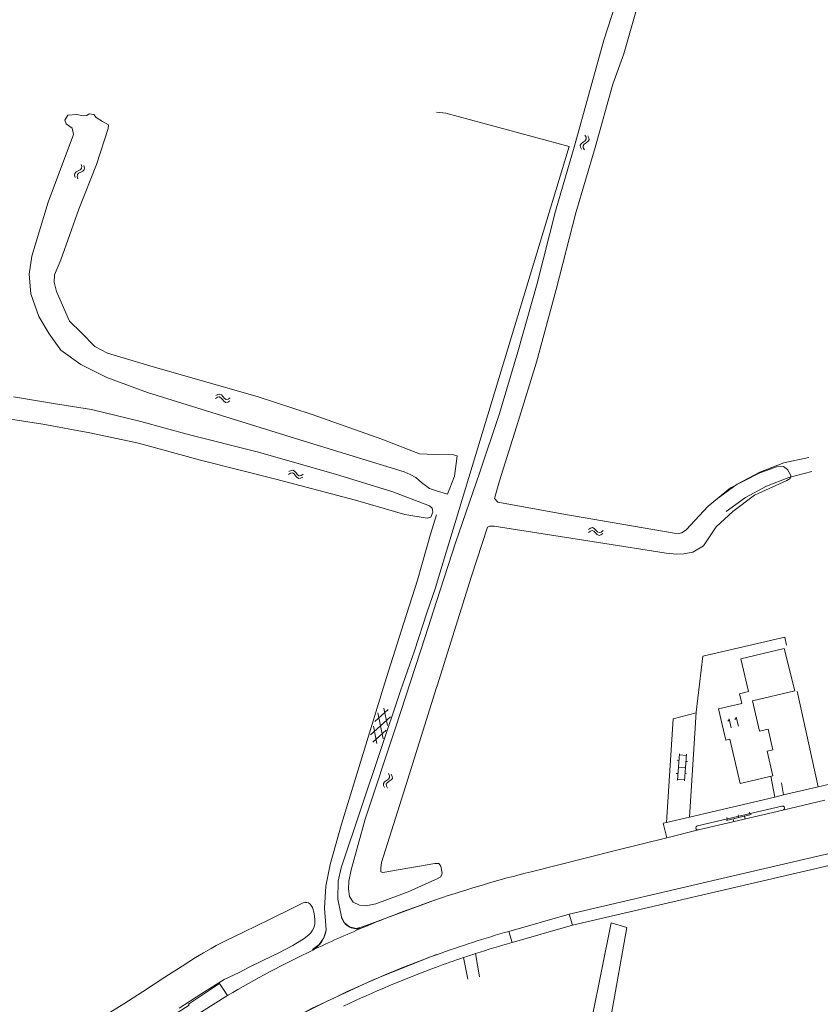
# Model space of a CAD drawing. Header units: metres. Extents: x 189705 to 199106, y 581686 to 588448.
# Tile 497 of 555: x 197928 to 198066, y 586256 to 586426. Entities that reach past the tile are written whole.
import ezdxf

# ---------------------------------------------------------------- set-up
doc = ezdxf.new("R2010")
doc.units = ezdxf.units.M
doc.layers.add('B-WA-OG-GBKN-G', color=7, linetype='Continuous', lineweight=18)
doc.styles.add('Style-STANDARD', font='STANDARD.shx')

msp = doc.modelspace()

# ---------------------------------------------------------------- linework, layer by layer
at = {"layer": 'B-WA-OG-GBKN-G'}
for p, q in [((198025.737, 586405.678), (198025.553, 586406.043)), ((198025.767, 586405.343), (198025.737, 586405.678)), ((198026.22, 586405.559), (198026.036, 586405.924)), ((198024.746, 586404.303), (198024.928, 586404.588)), ((198024.779, 586403.977), (198024.746, 586404.303)), ((198024.963, 586403.614), (198024.779, 586403.977)), ((198024.928, 586404.588), (198025.258, 586404.827)), ((198025.233, 586404.186), (198025.408, 586404.461)), ((198025.264, 586403.859), (198025.233, 586404.186)), ((198025.258, 586404.827), (198025.588, 586405.067)), ((198025.408, 586404.461), (198025.741, 586404.71)), ((198025.588, 586405.067), (198025.767, 586405.343)), ((198025.741, 586404.71), (198026.072, 586404.948)), ((198026.072, 586404.948), (198026.252, 586405.223)), ((198026.252, 586405.223), (198026.22, 586405.559)), ((198025.446, 586403.495), (198025.264, 586403.859)), ((197938.876, 586400.614), (197938.762, 586401.006)), ((197938.845, 586400.279), (197938.876, 586400.614)), ((197939.329, 586400.409), (197939.214, 586400.801)), ((197937.623, 586399.117), (197937.65, 586399.443)), ((197937.738, 586398.726), (197937.623, 586399.117)), ((197937.65, 586399.443), (197937.882, 586399.69)), ((197937.882, 586399.69), (197938.249, 586399.864)), ((197938.078, 586398.912), (197938.108, 586399.239)), ((197938.19, 586398.521), (197938.078, 586398.912)), ((197938.108, 586399.239), (197938.33, 586399.478)), ((197938.249, 586399.864), (197938.617, 586400.041)), ((197938.33, 586399.478), (197938.702, 586399.661)), ((197938.617, 586400.041), (197938.845, 586400.279)), ((197938.702, 586399.661), (197939.072, 586399.835)), ((197939.072, 586399.835), (197939.299, 586400.073)), ((197939.299, 586400.073), (197939.329, 586400.409)), ((197961.887, 586360.665), (197962.237, 586360.874)), ((197961.969, 586361.155), (197962.317, 586361.366)), ((197962.237, 586360.874), (197962.56, 586360.93)), ((197962.317, 586361.366), (197962.639, 586361.424)), ((197962.56, 586360.93), (197962.848, 586360.776)), ((197962.639, 586361.424), (197962.937, 586361.264)), ((197962.848, 586360.776), (197963.121, 586360.464)), ((197962.937, 586361.264), (197963.201, 586360.954)), ((197963.121, 586360.464), (197963.384, 586360.151)), ((197963.201, 586360.954), (197963.466, 586360.643)), ((197963.384, 586360.151), (197963.672, 586359.993)), ((197963.466, 586360.643), (197963.754, 586360.485)), ((197963.672, 586359.993), (197964.005, 586360.051)), ((197963.754, 586360.485), (197964.086, 586360.541)), ((197964.005, 586360.051), (197964.354, 586360.262)), ((197964.086, 586360.541), (197964.436, 586360.752)), ((197974.56, 586348.063), (197974.914, 586348.265)), ((197974.914, 586348.265), (197975.237, 586348.314)), ((197975.237, 586348.314), (197975.531, 586348.146)), ((197975.531, 586348.146), (197975.786, 586347.829)), ((197974.465, 586347.575), (197974.82, 586347.775)), ((197974.82, 586347.775), (197975.145, 586347.822)), ((197975.145, 586347.822), (197975.429, 586347.66)), ((197975.429, 586347.66), (197975.693, 586347.341)), ((197975.693, 586347.341), (197975.948, 586347.022)), ((197975.786, 586347.829), (197976.043, 586347.511)), ((197975.948, 586347.022), (197976.232, 586346.856)), ((197976.043, 586347.511), (197976.327, 586347.346)), ((197976.232, 586346.856), (197976.566, 586346.905)), ((197976.327, 586347.346), (197976.661, 586347.392)), ((197976.566, 586346.905), (197976.921, 586347.107)), ((197976.661, 586347.392), (197977.016, 586347.594)), ((198026.149, 586337.585), (198026.479, 586337.823)), ((198026.189, 586338.08), (198026.518, 586338.32)), ((198026.479, 586337.823), (198026.797, 586337.906)), ((198026.518, 586338.32), (198026.834, 586338.405)), ((198026.797, 586337.906), (198027.097, 586337.776)), ((198026.834, 586338.405), (198027.145, 586338.27)), ((198027.097, 586337.776), (198027.395, 586337.488)), ((198027.145, 586338.27), (198027.433, 586337.984)), ((198027.433, 586337.984), (198027.723, 586337.696)), ((198028.35, 586337.646), (198028.681, 586337.886)), ((198027.395, 586337.488), (198027.683, 586337.199)), ((198027.683, 586337.199), (198027.984, 586337.066)), ((198027.723, 586337.696), (198028.024, 586337.563)), ((198027.984, 586337.066), (198028.31, 586337.151)), ((198028.024, 586337.563), (198028.35, 586337.646)), ((198028.31, 586337.151), (198028.641, 586337.391)), ((197991.55, 586304.314), (197990.924, 586307.3)), ((197992.036, 586305.797), (197988.613, 586302.73)), ((197991.639, 586307.066), (197989.365, 586305.029)), ((197990.796, 586302.013), (197989.851, 586306.512)), ((197989.724, 586301.222), (197989.096, 586304.208)), ((197991.28, 586303.492), (197989.008, 586301.457)), ((198041.475, 586294.871), (198041.847, 586299.456)), ((198041.831, 586299.256), (198043.027, 586299.159)), ((198042.671, 586294.773), (198043.043, 586299.358)), ((198041.455, 586298.334), (198041.754, 586298.309)), ((198041.661, 586297.163), (198042.857, 586297.066)), ((198042.942, 586298.112), (198043.241, 586298.088)), ((197991.871, 586295.668), (197991.698, 586296.038)), ((197991.703, 586295.062), (197991.891, 586295.332)), ((197991.891, 586295.332), (197991.871, 586295.668)), ((197992.349, 586295.534), (197992.176, 586295.905)), ((197992.371, 586295.198), (197992.349, 586295.534)), ((198041.269, 586296.043), (198041.568, 586296.019)), ((198042.772, 586296.021), (198043.071, 586295.997)), ((197990.838, 586294.323), (197991.029, 586294.603)), ((197990.861, 586293.996), (197990.838, 586294.323)), ((197991.035, 586293.628), (197990.861, 586293.996)), ((197991.029, 586294.603), (197991.366, 586294.831)), ((197991.322, 586294.192), (197991.505, 586294.461)), ((197991.342, 586293.864), (197991.322, 586294.192)), ((197991.513, 586293.494), (197991.342, 586293.864)), ((197991.366, 586294.831), (197991.703, 586295.062)), ((197991.505, 586294.461), (197991.845, 586294.699)), ((197991.845, 586294.699), (197992.183, 586294.927)), ((197992.183, 586294.927), (197992.371, 586295.198)), ((198041.491, 586295.07), (198042.687, 586294.973)), ((198049.926, 586287.922), (198054.203, 586288.956)), ((198051.947, 586288.925), (198052.065, 586288.439)), ((198053.036, 586288.674), (198053.154, 586288.188)), ((198053.891, 586289.395), (198054.008, 586288.909)), ((198050.003, 586288.455), (198050.121, 586287.969)), ((198051.093, 586288.204), (198051.21, 586287.718))]:
    msp.add_line(p, q, dxfattribs=at)
at = {"layer": 'B-WA-OG-GBKN-G', "flags": 128}
for points in [[(198000, 586325.689), (198003.295, 586335.938), (198007.373, 586347.775), (198010.825, 586358.053), (198013.991, 586368.689), (198017.322, 586380.482), (198020.49, 586392.938), (198023.827, 586404.341), (198026.165, 586412.885), (198028.816, 586422.378), (198032.321, 586433.267), (198036.55, 586446.58), (198041.036, 586462.134), (198044.532, 586474.702), (198049.454, 586490.386), (198052.383, 586500)], [(198036.041, 586433.389), (198032.24, 586420.044), (198030.38, 586414.808), (198027.324, 586403.898), (198023.962, 586392.665), (198020.578, 586379.461), (198017.208, 586366.915), (198014.068, 586356.714), (198010.837, 586346.475), (198009.962, 586343.427), (198010.527, 586342.796), (198021.58, 586340.806), (198040.92, 586337.459), (198041.686, 586337.419), (198042.259, 586337.522), (198042.961, 586338.022), (198046.769, 586342.131), (198050.634, 586345.24), (198055.538, 586347.801), (198058.568, 586348.876), (198059.777, 586348.952), (198060.44, 586348.412), (198061.01, 586347.365), (198060.886, 586346.884), (198060.301, 586346.547), (198054.74, 586343.993), (198051.045, 586341.19), (198048.142, 586338.548), (198045.954, 586335.269), (198044.159, 586334.198)], [(197975.698, 586353.746), (197950.198, 586361.69), (197943.19, 586364.277), (197938.727, 586366.506), (197935.259, 586369.005), (197933.245, 586371.813), (197931.497, 586374.775), (197930.112, 586378.713), (197929.818, 586382.061), (197930.251, 586385.18), (197933.101, 586394.485), (197937.431, 586406.144), (197937.23, 586407.232), (197936.2, 586408.013), (197935.938, 586408.611), (197936.473, 586409.486), (197937.992, 586409.566), (197939.112, 586409.338), (197939.741, 586409.416), (197940.155, 586409.709), (197940.968, 586409.603), (197941.353, 586409.098), (197942.413, 586408.41), (197943.473, 586407.813), (197943.397, 586407.184), (197941.431, 586400.997), (197938.379, 586393.289), (197935.268, 586384.538), (197934.153, 586381.973), (197934.11, 586380.7), (197934.497, 586379.12), (197936.778, 586373.97), (197938.762, 586372.026), (197941.114, 586369.622), (197943.31, 586368.446), (197951.17, 586366.13), (197969.101, 586360.982), (197978.542, 586357.918), (197990.552, 586353.624), (197997.036, 586351.132), (197998.355, 586351.042), (198000, 586351.012)], [(198000, 586328.673), (198022.84, 586404.07), (198001.6, 586409.802), (198000, 586409.976)], [(197959.333, 586350.03), (197948.664, 586352.956), (197940.236, 586354.741), (197932.159, 586356.26), (197919.175, 586358.227), (197909.356, 586359.878), (197900.849, 586361.364), (197899.835, 586361.326), (197898.25, 586360.565), (197896.586, 586357.281), (197893.151, 586344.637), (197888.087, 586329.194), (197882.311, 586311.216), (197876.372, 586292.908), (197870.172, 586273.15), (197865.334, 586256.757), (197862.24, 586246.505)], [(197927.085, 586360.934), (197934.006, 586359.801), (197940.563, 586358.759), (197949.069, 586356.72), (197957.431, 586354.421), (197969.075, 586351.448), (197982.557, 586347.635), (197992.452, 586344.593), (197998.76, 586342.141), (197999.247, 586341.783), (197999.318, 586341.061), (197998.979, 586340.223), (197998.361, 586340.022), (197994.533, 586340.664), (197986.002, 586343.126), (197972.306, 586346.764), (197959.333, 586350.03)], [(197994.402, 586348.027), (197975.698, 586353.746)], [(198000, 586351.012), (198002.903, 586350.958), (198003.516, 586350.756), (198003.096, 586347.283), (198001.859, 586344.181), (198000, 586344.767)], [(198048.18, 586343.269), (198051.76, 586345.888), (198055.664, 586347.994), (198059.818, 586349.548), (198064.146, 586350.521)], [(198000, 586344.767), (197998.757, 586345.158), (197997.4, 586346.176), (197996.414, 586347.047), (197995.466, 586347.583), (197994.402, 586348.027)], [(198049.896, 586341.184), (198053.224, 586343.589), (198056.827, 586345.557), (198060.648, 586347.058), (198064.628, 586348.068)], [(197991.091, 586311.65), (197993.903, 586320.554), (197996.68, 586329.365), (197998.944, 586337.269), (198000, 586340.601)], [(198044.159, 586334.198), (198042.572, 586333.908), (198041.389, 586333.825), (198039.55, 586334.016), (198027.872, 586335.858), (198009.911, 586338.676), (198009.15, 586338.677), (198008.786, 586338.47), (198005.98, 586330.043), (198000.105, 586311.169), (198000, 586310.836)], [(197993.76, 586310.31), (197996.212, 586317.203), (197998.307, 586323.743), (197999.799, 586328.009)], [(197999.799, 586328.009), (198000, 586328.673)], [(198000, 586277.849), (197999.709, 586277.698), (197995.085, 586275.676), (197989.525, 586273.597), (197987.776, 586273.235), (197986.737, 586273.34), (197985.626, 586273.875), (197984.964, 586274.864), (197984.797, 586276.138), (197984.857, 586277.49), (197985.25, 586279.472), (197987.705, 586288.185), (197992.952, 586304.083), (197998.048, 586319.617), (198000, 586325.689)], [(198060.296, 586318.172), (198059.986, 586319.517), (198045.847, 586316.234), (198044.694, 586306.601), (198043.562, 586288.544)], [(198057.913, 586295.666), (198056.931, 586299.903), (198057.908, 586300.13), (198057.087, 586303.67), (198055.636, 586303.334), (198054.422, 586308.567), (198061.729, 586310.26), (198059.88, 586317.567), (198052.401, 586315.81), (198053.73, 586310.15), (198052.182, 586309.786), (198052.578, 586308.102), (198048.582, 586307.164), (198049.843, 586301.794), (198050.511, 586301.95), (198052.309, 586294.297), (198057.913, 586295.666)], [(198195.689, 586314.369), (198194.299, 586312.065), (198184.999, 586309.854), (198163.897, 586304.934), (198145.811, 586300.663), (198124.839, 586295.721), (198106.396, 586291.38), (198087.013, 586286.789), (198068.889, 586282.565), (198048.363, 586277.765), (198022.841, 586271.827)], [(197981.671, 586280.377), (197983.626, 586287.328), (197991.091, 586311.65)], [(198000, 586310.836), (197994.688, 586293.99), (197990.478, 586280.723), (197990.367, 586279.761), (197990.405, 586279.111), (197990.723, 586278.961), (197999.714, 586280.536), (198000, 586280.525)], [(197993.76, 586310.31), (197983.571, 586279.767)], [(198065.749, 586293.746), (198062.083, 586310.227)], [(198044.687, 586306.494), (198040.735, 586305.467), (198039.624, 586287.62)], [(198121.126, 586306.724), (198104.661, 586302.84), (198067.468, 586294.15), (198065.749, 586293.746)], [(198057.588, 586295.587), (198058.262, 586291.991)], [(198059.405, 586294.465), (198059.782, 586292.347)], [(198065.749, 586293.746), (198059.782, 586292.347)], [(198058.262, 586291.991), (198043.562, 586288.544)], [(198059.782, 586292.347), (198058.262, 586291.991)], [(198059.491, 586290.43), (198044.921, 586287.014)], [(198066.87, 586291.441), (198059.651, 586289.749)], [(198043.562, 586288.544), (198039.624, 586287.62)], [(198059.651, 586289.749), (198046.067, 586286.563), (198045.088, 586286.321)], [(198098.232, 586287.391), (198087.471, 586284.842), (198069.343, 586280.617), (198048.817, 586275.817), (198023.392, 586269.904)], [(198039.667, 586284.975), (198039.047, 586287.485), (198039.624, 586287.62)], [(198039.667, 586284.975), (198045.088, 586286.321)], [(198016.261, 586279.107), (198030.833, 586282.78), (198039.667, 586284.975)], [(197981.671, 586280.377), (197980.921, 586276.656), (197980.686, 586272.868), (197980.969, 586269.083)], [(198000, 586280.525), (198000.403, 586280.509), (198000.73, 586280.087), (198000.965, 586278.899), (198000.731, 586278.229), (198000, 586277.849)], [(197983.571, 586279.767), (197983.05, 586277.49)], [(197983.05, 586277.49), (197982.987, 586274.398), (197983.608, 586271.369)], [(197955.618, 586255.616), (197959.559, 586258.109), (197963.408, 586260.537), (197965.976, 586261.781), (197967.605, 586262.639), (197970.073, 586263.85), (197972.821, 586265.137), (197975.213, 586266.399), (197977.172, 586267.638), (197977.962, 586268.245), (197978.319, 586268.599), (197978.625, 586269.03), (197978.855, 586269.436), (197978.99, 586270.087), (197979.037, 586270.883), (197978.925, 586271.928), (197978.636, 586272.942), (197978.408, 586273.324), (197978.206, 586273.553), (197977.927, 586273.757), (197977.623, 586273.828), (197977.292, 586273.835), (197976.987, 586273.76), (197975.613, 586273.053), (197971.109, 586270.858), (197966.86, 586268.763), (197963.756, 586267.249), (197962.026, 586266.416), (197961.161, 586265.911), (197959.837, 586265.153), (197958.437, 586264.319), (197956.147, 586262.853), (197953.168, 586260.932), (197949.35, 586258.43), (197946.092, 586256.383), (197943.674, 586254.866)], [(198000, 586274.318), (197998.898, 586273.947), (197987.241, 586269.615)], [(198012.45, 586268.848), (198022.841, 586271.827)], [(198023.392, 586269.904), (198022.841, 586271.827)], [(197983.608, 586271.369), (197984.101, 586270.329), (197984.998, 586269.609), (197986.12, 586269.354), (197987.241, 586269.615)], [(198009.38, 586187.873), (198017.848, 586214.204), (198024.487, 586233.438), (198028.295, 586248.929), (198026.735, 586253.756), (198030.078, 586270.287), (198032.787, 586269.53), (198030.092, 586254.362), (198031.483, 586247.916), (198027.432, 586232.851), (198051.89, 586225.724), (198071.165, 586220.209), (198078.141, 586243.459)], [(198012.999, 586266.925), (198023.392, 586269.904)], [(197978.613, 586265.705), (197979.752, 586266.555), (197980.565, 586267.721), (197980.969, 586269.083)], [(198012.45, 586268.848), (198012.999, 586266.925)], [(198000, 586264.846), (197989.076, 586260.517), (197978.439, 586255.526), (197968.129, 586249.89), (197958.184, 586243.632)], [(198007.358, 586261), (198006.699, 586265.008)], [(198004.6, 586264.314), (198005.352, 586260.61)], [(197948.059, 586247.821), (197947.028, 586249.546), (197957.368, 586256.124), (197957.262, 586256.286), (197962.592, 586259.889), (197963.966, 586257.801)], [(197963.966, 586257.801), (197948.059, 586247.821)]]:
    msp.add_lwpolyline(points, dxfattribs=at)
at = {"layer": 'B-WA-OG-GBKN-G'}
for centre, radius, start, end in [((198059.571, 586290.091), 0.349, 12.9804, 103.3036), ((198059.571, 586290.089), 0.349, 283.20368, 13.27736), ((198045.006, 586286.671), 0.354, 103.83557, 194.35429), ((198045.006, 586286.664), 0.353, 193.30523, 283.38955), ((198063.969, 586086.955), 197.986, 103.94375, 108.85059), ((198064.085, 586086.853), 198.12, 108.8726, 112.8048), ((197986.28, 586272.05), 2.757, 194.29153, 291.60046), ((198063.972, 586087.242), 197.718, 112.81829, 115.56044), ((197976.045, 586269.849), 4.983, 301.70849, 351.16294), ((198063.92, 586088.288), 187.753, 105.91056, 109.90411), ((198064.946, 586084.897), 189.296, 105.92761, 107.92091), ((198063.765, 586088.747), 187.268, 109.90743, 122.45648), ((198063.908, 586087.405), 197.543, 115.5642, 120.39285), ((198069.464, 586071.655), 203.285, 107.98407, 108.60717), ((198064.68, 586086.157), 188.014, 108.63575, 110.12179), ((198063.811, 586088.633), 185.39, 110.1328, 115.52303)]:
    msp.add_arc(centre, radius, start, end, dxfattribs=at)

# ---------------------------------------------------------------- texts
at = {"layer": 'B-WA-OG-GBKN-G', "style": 'Style-STANDARD'}
msp.add_text('11', height=1.6, rotation=13.53586, dxfattribs=at).set_placement((198050.095, 586303.729))

doc.saveas('drawing.dxf')
